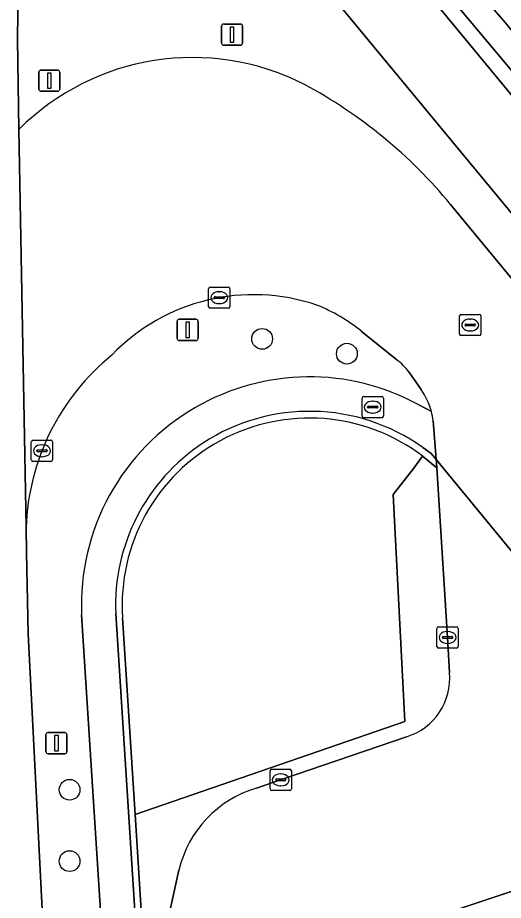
# Model space of a CAD drawing. Extents: x 155018 to 156648, y 383979 to 385733.
# Drawn here: x 156013.89 to 156036.79, y 385205.8 to 385247.4 of the extents above; entities that cross this region are included whole.
import ezdxf

# ---------------------------------------------------------------- set-up
doc = ezdxf.new("R2010")
doc.units = 0
for name, color, linetype in [('IMGEO_Berm_groen', 7, 'Continuous'), ('IMGEO_Boom', 7, 'Continuous'), ('IMGEO_Fietspad_gesloten', 7, 'Continuous'), ('IMGEO_Gemengd_bos', 7, 'Continuous'), ('IMGEO_Groenvoorziening', 7, 'Continuous'), ('IMGEO_Kolk', 7, 'Continuous'), ('IMGEO_Lichtmast', 7, 'Continuous'), ('IMGEO_Rijbaan_lokaal_gesloten', 7, 'Continuous'), ('IMGEO_Rijbaan_lokaal_open', 7, 'Continuous'), ('IMGEO_Rijbaan_regionaal_gesloten', 7, 'Continuous'), ('IMGEO_Rioolput', 7, 'Continuous'), ('IMGEO_Verkeersbordpaal', 7, 'Continuous'), ('IMGEO_Voetpad_open', 7, 'Continuous')]:
    doc.layers.add(name, color=color, linetype=linetype)

msp = doc.modelspace()

# ---------------------------------------------------------------- linework, layer by layer
at = {"layer": 'IMGEO_Berm_groen'}
for points in [[(156014.052, 385260.201), (156013.888, 385246.368), (156013.943, 385242.128)], [(156102.546, 385188.598), (156077.76, 385201.237), (156073.183, 385203.997), (156068.77, 385207.699), (156064.755, 385211.524), (156060.823, 385216.091), (156052.553, 385226.326), (156042.069, 385239.075), (156026.166, 385258.048)], [(156026.511, 385256.663), (156061.779, 385213.971), (156064.786, 385210.637)], [(156064.494, 385205.821), (156062.35, 385208.067), (156059.041, 385211.757), (156023.23, 385255.044), (156021.958, 385256.389)], [(156034.301, 385238.598), (156056.919, 385211.216)], [(156031.766, 385231.28), (156030.09, 385232.628)], [(156032.905, 385229.872), (156032.334, 385230.704)], [(156032.804, 385229.155), (156033.392, 385228.842)], [(156032.982, 385226.735), (156033.653, 385226.189), (156033.639, 385226.417), (156033.625, 385226.577), (156033.388, 385226.865), (156032.989, 385227.147)], [(156014.284, 385223.373), (156014.305, 385222.197), (156014.385, 385218.361), (156016.2, 385182.508)], [(156024.506, 385144.679), (156023.96, 385148.583), (156023.572, 385152.906), (156019.87, 385186.586), (156019.621, 385189.721), (156018.796, 385189.647), (156016.906, 385219.253)], [(156018.51, 385219.325), (156020.276, 385191.792), (156020.404, 385189.791), (156020.691, 385189.817), (156020.561, 385191.889), (156020.267, 385196.573), (156020.022, 385200.478), (156019.969, 385201.332), (156019.423, 385209.853)], [(156019.423, 385209.853), (156018.829, 385219.123)]]:
    msp.add_lwpolyline(points, dxfattribs=at)
for centre, radius, start, end in [((156022.135, 385233.947), 11.578, 62.8856, 135.0374), ((156016.418, 385223.832), 23.192, 39.5455, 61.7011), ((156025.014, 385225.074), 9.273, 71.2744, 136.1075), ((156024.866, 385226.106), 8.357, 51.3042, 68.037), ((156025.251, 385222.985), 10.974, 129.0869, 177.9749), ((156029.784, 385228.757), 3.208, 37.356, 51.8426), ((156027.65, 385219.737), 10.736, 61.3095, 120.0508), ((156030.441, 385228.077), 3.048, 14.534, 36.077), ((156027.632, 385219.726), 10.737, 119.9379, 182.5247), ((156027.653, 385219.637), 9.212, 54.6052, 123.1185), ((156027.645, 385219.696), 8.834, 52.8292, 183.7167), ((156027.683, 385219.695), 9.18, 123.4697, 182.3092)]:
    msp.add_arc(centre, radius, start, end, dxfattribs=at)
at = {"layer": 'IMGEO_Boom'}
for centre in [(156025.415, 385232.264), (156029.409, 385231.565), (156016.338, 385211.014), (156016.337, 385207.649)]:
    msp.add_circle(centre, 0.489, dxfattribs=at)
at = {"layer": 'IMGEO_Fietspad_gesloten'}
for points in [[(156064.786, 385210.637), (156061.779, 385213.971), (156026.511, 385256.663)], [(156021.958, 385256.389), (156023.23, 385255.044), (156059.041, 385211.757), (156062.35, 385208.067), (156064.494, 385205.821)]]:
    msp.add_lwpolyline(points, dxfattribs=at)
at = {"layer": 'IMGEO_Gemengd_bos'}
msp.add_lwpolyline([(156030.003, 385255.014), (156036.796, 385247.271), (156051.061, 385229.962), (156063.426, 385215.728)], dxfattribs=at)
at = {"layer": 'IMGEO_Groenvoorziening'}
msp.add_lwpolyline([(156063.426, 385215.728), (156051.061, 385229.962), (156036.796, 385247.271), (156030.003, 385255.014), (156026.166, 385258.048), (156042.069, 385239.075), (156052.553, 385226.326), (156060.823, 385216.091), (156064.755, 385211.524), (156068.77, 385207.699), (156073.183, 385203.997), (156077.76, 385201.237), (156102.546, 385188.598), (156107.892, 385185.684), (156114.423, 385181.538), (156120.386, 385177.115), (156127.596, 385171.103), (156135.692, 385163.651), (156142.859, 385156.004), (156148.772, 385149.451), (156150.151, 385147.922)], dxfattribs=at)
at = {"layer": 'IMGEO_Kolk'}
for p, q in [((156022.892, 385233.778), (156022.892, 385234.63)), ((156022.967, 385234.704), (156023.819, 385234.704)), ((156023.38, 385234.484), (156023.405, 385234.484)), ((156023.893, 385234.63), (156023.893, 385233.778)), ((156023.151, 385234.198), (156023.151, 385234.21)), ((156023.589, 385234.161), (156023.191, 385234.161)), ((156023.194, 385234.247), (156023.592, 385234.247)), ((156023.635, 385234.21), (156023.635, 385234.198)), ((156023.819, 385233.704), (156022.967, 385233.704)), ((156023.403, 385233.924), (156023.378, 385233.924)), ((156014.533, 385226.564), (156014.533, 385227.416)), ((156014.608, 385227.49), (156015.46, 385227.49)), ((156015.534, 385227.416), (156015.534, 385226.564)), ((156014.792, 385226.984), (156014.792, 385226.996)), ((156014.835, 385227.033), (156015.233, 385227.033)), ((156015.021, 385227.27), (156015.046, 385227.27)), ((156015.276, 385226.996), (156015.276, 385226.984)), ((156015.23, 385226.947), (156014.832, 385226.947)), ((156015.044, 385226.71), (156015.019, 385226.71)), ((156015.46, 385226.49), (156014.608, 385226.49)), ((156033.731, 385218.691), (156034.583, 385218.691)), ((156033.656, 385217.765), (156033.656, 385218.617)), ((156034.144, 385218.471), (156034.169, 385218.471)), ((156034.657, 385218.617), (156034.657, 385217.765)), ((156033.915, 385218.185), (156033.915, 385218.197)), ((156034.353, 385218.148), (156033.955, 385218.148)), ((156033.958, 385218.234), (156034.356, 385218.234)), ((156034.167, 385217.911), (156034.142, 385217.911)), ((156034.399, 385218.197), (156034.399, 385218.185)), ((156034.583, 385217.691), (156033.731, 385217.691)), ((156025.79, 385211.053), (156025.79, 385211.905)), ((156025.865, 385211.979), (156026.717, 385211.979)), ((156026.278, 385211.759), (156026.303, 385211.759)), ((156026.791, 385211.905), (156026.791, 385211.053)), ((156026.049, 385211.473), (156026.049, 385211.485)), ((156026.487, 385211.436), (156026.089, 385211.436)), ((156026.092, 385211.522), (156026.49, 385211.522)), ((156026.301, 385211.199), (156026.276, 385211.199)), ((156026.533, 385211.485), (156026.533, 385211.473)), ((156026.717, 385210.979), (156025.865, 385210.979))]:
    msp.add_line(p, q, dxfattribs=at)
for points in [[(156022.892, 385233.778), (156022.892, 385234.63)], [(156022.967, 385234.704), (156023.819, 385234.704)], [(156023.893, 385234.63), (156023.893, 385233.778)], [(156023.819, 385233.704), (156022.967, 385233.704)], [(156014.533, 385226.564), (156014.533, 385227.416)], [(156014.608, 385227.49), (156015.46, 385227.49)], [(156015.534, 385227.416), (156015.534, 385226.564)], [(156015.46, 385226.49), (156014.608, 385226.49)], [(156033.731, 385218.691), (156034.583, 385218.691)], [(156033.656, 385217.765), (156033.656, 385218.617)], [(156034.657, 385218.617), (156034.657, 385217.765)], [(156034.583, 385217.691), (156033.731, 385217.691)], [(156025.79, 385211.053), (156025.79, 385211.905)], [(156025.865, 385211.979), (156026.717, 385211.979)], [(156026.791, 385211.905), (156026.791, 385211.053)], [(156026.717, 385210.979), (156025.865, 385210.979)]]:
    msp.add_lwpolyline(points, dxfattribs=at)
for centre, radius, start, end in [((156022.969, 385234.628), 0.0765, 91.552, 178.448), ((156022.969, 385234.628), 0.0765, 91.552, 178.448), ((156023.817, 385234.628), 0.0765, 1.552, 88.448), ((156023.817, 385234.628), 0.0765, 1.552, 88.448), ((156023.191, 385234.207), 0.0403, 85.8775, 175.7526), ((156023.188, 385234.197), 0.0366, 178.938, 274.7102), ((156023.592, 385234.204), 0.043, 264.8664, 352.4533), ((156023.596, 385234.209), 0.0386, 1.7309, 96.639), ((156022.969, 385233.78), 0.0765, 181.552, 268.448), ((156022.969, 385233.78), 0.0765, 181.552, 268.448), ((156023.817, 385233.78), 0.0765, 271.552, 358.448), ((156023.817, 385233.78), 0.0765, 271.552, 358.448), ((156014.61, 385227.414), 0.0765, 91.552, 178.448), ((156014.61, 385227.414), 0.0765, 91.552, 178.448), ((156015.458, 385227.414), 0.0765, 1.552, 88.448), ((156015.458, 385227.414), 0.0765, 1.552, 88.448), ((156014.832, 385226.993), 0.0403, 85.8775, 175.7526), ((156015.237, 385226.995), 0.0386, 1.7309, 96.639), ((156014.829, 385226.983), 0.0366, 178.938, 274.7102), ((156015.233, 385226.99), 0.043, 264.8664, 352.4533), ((156014.61, 385226.566), 0.0765, 181.552, 268.448), ((156014.61, 385226.566), 0.0765, 181.552, 268.448), ((156015.458, 385226.566), 0.0765, 271.552, 358.448), ((156015.458, 385226.566), 0.0765, 271.552, 358.448), ((156033.733, 385218.615), 0.0765, 91.552, 178.448), ((156033.733, 385218.615), 0.0765, 91.552, 178.448), ((156034.581, 385218.615), 0.0765, 1.552, 88.448), ((156034.581, 385218.615), 0.0765, 1.552, 88.448), ((156033.955, 385218.194), 0.0403, 85.8775, 175.7526), ((156033.952, 385218.184), 0.0366, 178.938, 274.7102), ((156034.356, 385218.191), 0.043, 264.8664, 352.4533), ((156034.36, 385218.196), 0.0386, 1.7309, 96.639), ((156033.733, 385217.767), 0.0765, 181.552, 268.448), ((156033.733, 385217.767), 0.0765, 181.552, 268.448), ((156034.581, 385217.767), 0.0765, 271.552, 358.448), ((156034.581, 385217.767), 0.0765, 271.552, 358.448), ((156025.867, 385211.903), 0.0765, 91.552, 178.448), ((156025.867, 385211.903), 0.0765, 91.552, 178.448), ((156026.715, 385211.903), 0.0765, 1.552, 88.448), ((156026.715, 385211.903), 0.0765, 1.552, 88.448), ((156026.089, 385211.482), 0.0403, 85.8775, 175.7526), ((156026.086, 385211.472), 0.0366, 178.938, 274.7102), ((156026.49, 385211.479), 0.043, 264.8664, 352.4533), ((156026.494, 385211.484), 0.0386, 1.7309, 96.639), ((156025.867, 385211.055), 0.0765, 181.552, 268.448), ((156025.867, 385211.055), 0.0765, 181.552, 268.448), ((156026.715, 385211.055), 0.0765, 271.552, 358.448), ((156026.715, 385211.055), 0.0765, 271.552, 358.448)]:
    msp.add_arc(centre, radius, start, end, dxfattribs=at)
for centre, major_axis, ratio, start_param, end_param in [((156023.379, 385234.204), (-0.387, 0.002), 0.722429, 4.712389, 7.853982), ((156023.404, 385234.204), (-0.39, 0.002), 0.717154, 1.570796, 4.712389), ((156015.02, 385226.99), (-0.387, 0.002), 0.722429, 4.712389, 7.853982), ((156015.045, 385226.99), (-0.39, 0.002), 0.717154, 1.570796, 4.712389), ((156034.143, 385218.191), (-0.387, 0.002), 0.722429, 4.712389, 7.853982), ((156034.168, 385218.191), (-0.39, 0.002), 0.717154, 1.570796, 4.712389), ((156026.277, 385211.479), (-0.387, 0.002), 0.722429, 4.712389, 7.853982), ((156026.302, 385211.479), (-0.39, 0.002), 0.717154, 1.570796, 4.712389)]:
    msp.add_ellipse(centre, major_axis=major_axis, ratio=ratio, start_param=start_param, end_param=end_param, dxfattribs=at)
at = {"layer": 'IMGEO_Lichtmast'}
for p, q in [((156023.501, 385246.203), (156023.501, 385247.003)), ((156023.501, 385247.003), (156023.501, 385246.203)), ((156023.601, 385247.103), (156024.391, 385247.103)), ((156024.391, 385247.103), (156023.601, 385247.103)), ((156024.491, 385247.003), (156024.491, 385246.203)), ((156024.491, 385246.203), (156024.491, 385247.003)), ((156024.391, 385246.103), (156023.601, 385246.103)), ((156023.601, 385246.103), (156024.391, 385246.103)), ((156014.984, 385244.933), (156015.774, 385244.933)), ((156015.774, 385244.933), (156014.984, 385244.933)), ((156014.884, 385244.033), (156014.884, 385244.833)), ((156014.884, 385244.833), (156014.884, 385244.033)), ((156015.874, 385244.833), (156015.874, 385244.033)), ((156015.874, 385244.033), (156015.874, 385244.833)), ((156015.774, 385243.933), (156014.984, 385243.933)), ((156014.984, 385243.933), (156015.774, 385243.933)), ((156015.322, 385213.71), (156016.112, 385213.71)), ((156016.112, 385213.71), (156015.322, 385213.71)), ((156015.222, 385212.81), (156015.222, 385213.61)), ((156015.222, 385213.61), (156015.222, 385212.81)), ((156016.212, 385213.61), (156016.212, 385212.81)), ((156016.212, 385212.81), (156016.212, 385213.61)), ((156016.112, 385212.71), (156015.322, 385212.71)), ((156015.322, 385212.71), (156016.112, 385212.71))]:
    msp.add_line(p, q, dxfattribs=at)
for points in [[(156023.921, 385246.978), (156024.071, 385246.978), (156024.071, 385246.228), (156023.921, 385246.228), (156023.921, 385246.978)], [(156015.304, 385244.808), (156015.454, 385244.808), (156015.454, 385244.058), (156015.304, 385244.058), (156015.304, 385244.808)], [(156015.642, 385213.585), (156015.792, 385213.585), (156015.792, 385212.835), (156015.642, 385212.835), (156015.642, 385213.585)]]:
    msp.add_lwpolyline(points, dxfattribs=at)
for centre, start, end in [((156023.601, 385247.003), 90, 180), ((156023.601, 385247.003), 90, 180), ((156024.391, 385247.003), 0, 90), ((156024.391, 385247.003), 360, 90), ((156023.601, 385246.203), 180, 270), ((156023.601, 385246.203), 180, 270), ((156024.391, 385246.203), 270, 0), ((156024.391, 385246.203), 270, 0), ((156014.984, 385244.833), 90, 180), ((156014.984, 385244.833), 90, 180), ((156015.774, 385244.833), 0, 90), ((156015.774, 385244.833), 360, 90), ((156014.984, 385244.033), 180, 270), ((156014.984, 385244.033), 180, 270), ((156015.774, 385244.033), 270, 0), ((156015.774, 385244.033), 270, 0), ((156015.322, 385213.61), 90, 180), ((156015.322, 385213.61), 90, 180), ((156016.112, 385213.61), 0, 90), ((156016.112, 385213.61), 360, 90), ((156015.322, 385212.81), 180, 270), ((156015.322, 385212.81), 180, 270), ((156016.112, 385212.81), 270, 0), ((156016.112, 385212.81), 270, 0)]:
    msp.add_arc(centre, 0.1, start, end, dxfattribs=at)
at = {"layer": 'IMGEO_Rijbaan_lokaal_gesloten'}
for points in [[(156013.943, 385242.128), (156014.284, 385223.373)], [(156056.919, 385211.216), (156034.301, 385238.598)], [(156030.09, 385232.628), (156031.766, 385231.28)], [(156032.334, 385230.704), (156032.905, 385229.872)], [(156033.47, 385228.403), (156033.625, 385226.577), (156042.491, 385215.791), (156042.466, 385215.888), (156042.326, 385216.419), (156042.252, 385216.865), (156041.577, 385219.861), (156040.991, 385222.464)]]:
    msp.add_lwpolyline(points, dxfattribs=at)
msp.add_lwpolyline([(156050.003, 385198.603), (156049.295, 385200.737), (156049.033, 385201.527), (156046.391, 385209.315), (156020.72, 385200.712), (156020.977, 385196.617), (156023.475, 385189.691), (156023.505, 385189.608)], close=True, dxfattribs=at)
for centre, radius, start, end in [((156022.135, 385233.947), 11.578, 62.8856, 135.0374), ((156016.418, 385223.832), 23.192, 39.5455, 61.7011), ((156025.014, 385225.074), 9.273, 71.2744, 136.1075), ((156024.866, 385226.106), 8.357, 51.3042, 68.037), ((156025.251, 385222.985), 10.974, 129.0869, 177.9749), ((156029.784, 385228.757), 3.208, 37.356, 51.8426), ((156030.441, 385228.077), 3.048, 14.534, 36.077), ((156030.429, 385228.089), 3.057, 5.8933, 14.2566)]:
    msp.add_arc(centre, radius, start, end, dxfattribs=at)
at = {"layer": 'IMGEO_Rijbaan_lokaal_open'}
for points in [[(156042.491, 385215.791), (156033.625, 385226.577), (156033.639, 385226.417), (156033.653, 385226.189), (156034.157, 385218.191), (156034.251, 385216.538)], [(156032.224, 385213.509), (156026.324, 385211.491), (156025.155, 385211.09)], [(156020.636, 385202.035), (156020.72, 385200.712), (156046.391, 385209.315), (156046.148, 385210.031), (156043.845, 385212.803)], [(156021.493, 385207.225), (156020.836, 385204.282)]]:
    msp.add_lwpolyline(points, dxfattribs=at)
for centre, radius, start, end in [((156031.364, 385216.277), 2.898, 287.2531, 5.1662), ((156026.646, 385206.01), 5.294, 106.3574, 166.7323)]:
    msp.add_arc(centre, radius, start, end, dxfattribs=at)
at = {"layer": 'IMGEO_Rijbaan_regionaal_gesloten'}
msp.add_lwpolyline([(156016.2, 385182.508), (156014.385, 385218.361), (156014.305, 385222.197), (156014.284, 385223.373), (156013.943, 385242.128), (156013.888, 385246.368), (156014.052, 385260.201)], dxfattribs=at)
at = {"layer": 'IMGEO_Rioolput'}
for p, q in [((156034.722, 385232.491), (156034.722, 385233.343)), ((156034.797, 385233.417), (156035.649, 385233.417)), ((156035.723, 385233.343), (156035.723, 385232.491)), ((156034.981, 385232.911), (156034.981, 385232.923)), ((156035.419, 385232.874), (156035.021, 385232.874)), ((156035.024, 385232.96), (156035.422, 385232.96)), ((156035.21, 385233.197), (156035.235, 385233.197)), ((156035.465, 385232.923), (156035.465, 385232.911)), ((156035.649, 385232.417), (156034.797, 385232.417)), ((156035.233, 385232.637), (156035.208, 385232.637)), ((156030.203, 385229.549), (156031.055, 385229.549)), ((156030.128, 385228.623), (156030.128, 385229.475)), ((156030.43, 385229.092), (156030.828, 385229.092)), ((156030.616, 385229.329), (156030.641, 385229.329)), ((156031.129, 385229.475), (156031.129, 385228.623)), ((156030.387, 385229.043), (156030.387, 385229.055)), ((156030.825, 385229.006), (156030.427, 385229.006)), ((156030.639, 385228.769), (156030.614, 385228.769)), ((156030.871, 385229.055), (156030.871, 385229.043)), ((156031.055, 385228.549), (156030.203, 385228.549))]:
    msp.add_line(p, q, dxfattribs=at)
for points in [[(156034.722, 385232.491), (156034.722, 385233.343)], [(156034.797, 385233.417), (156035.649, 385233.417)], [(156035.723, 385233.343), (156035.723, 385232.491)], [(156035.649, 385232.417), (156034.797, 385232.417)], [(156030.203, 385229.549), (156031.055, 385229.549)], [(156030.128, 385228.623), (156030.128, 385229.475)], [(156031.129, 385229.475), (156031.129, 385228.623)], [(156031.055, 385228.549), (156030.203, 385228.549)]]:
    msp.add_lwpolyline(points, dxfattribs=at)
for centre, radius, start, end in [((156034.799, 385233.341), 0.0765, 91.552, 178.448), ((156034.799, 385233.341), 0.0765, 91.552, 178.448), ((156035.647, 385233.341), 0.0765, 1.552, 88.448), ((156035.647, 385233.341), 0.0765, 1.552, 88.448), ((156035.021, 385232.92), 0.0403, 85.8775, 175.7526), ((156035.018, 385232.91), 0.0366, 178.938, 274.7102), ((156035.422, 385232.917), 0.043, 264.8664, 352.4533), ((156035.426, 385232.922), 0.0386, 1.7309, 96.639), ((156034.799, 385232.493), 0.0765, 181.552, 268.448), ((156034.799, 385232.493), 0.0765, 181.552, 268.448), ((156035.647, 385232.493), 0.0765, 271.552, 358.448), ((156035.647, 385232.493), 0.0765, 271.552, 358.448), ((156030.205, 385229.473), 0.0765, 91.552, 178.448), ((156030.205, 385229.473), 0.0765, 91.552, 178.448), ((156031.053, 385229.473), 0.0765, 1.552, 88.448), ((156031.053, 385229.473), 0.0765, 1.552, 88.448), ((156030.427, 385229.052), 0.0403, 85.8775, 175.7526), ((156030.832, 385229.054), 0.0386, 1.7309, 96.639), ((156030.424, 385229.042), 0.0366, 178.938, 274.7102), ((156030.828, 385229.049), 0.043, 264.8664, 352.4533), ((156030.205, 385228.625), 0.0765, 181.552, 268.448), ((156030.205, 385228.625), 0.0765, 181.552, 268.448), ((156031.053, 385228.625), 0.0765, 271.552, 358.448), ((156031.053, 385228.625), 0.0765, 271.552, 358.448)]:
    msp.add_arc(centre, radius, start, end, dxfattribs=at)
for centre, major_axis, ratio, start_param, end_param in [((156035.209, 385232.917), (-0.387, 0.002), 0.722429, 4.712389, 7.853982), ((156035.234, 385232.917), (-0.39, 0.002), 0.717154, 1.570796, 4.712389), ((156030.615, 385229.049), (-0.387, 0.002), 0.722429, 4.712389, 7.853982), ((156030.64, 385229.049), (-0.39, 0.002), 0.717154, 1.570796, 4.712389)]:
    msp.add_ellipse(centre, major_axis=major_axis, ratio=ratio, start_param=start_param, end_param=end_param, dxfattribs=at)
at = {"layer": 'IMGEO_Verkeersbordpaal'}
for p, q in [((156021.406, 385232.287), (156021.406, 385233.087)), ((156021.406, 385233.087), (156021.406, 385232.287)), ((156021.506, 385233.187), (156022.296, 385233.187)), ((156022.296, 385233.187), (156021.506, 385233.187)), ((156022.396, 385233.087), (156022.396, 385232.287)), ((156022.396, 385232.287), (156022.396, 385233.087)), ((156022.296, 385232.187), (156021.506, 385232.187)), ((156021.506, 385232.187), (156022.296, 385232.187))]:
    msp.add_line(p, q, dxfattribs=at)
msp.add_lwpolyline([(156021.826, 385233.062), (156021.976, 385233.062), (156021.976, 385232.312), (156021.826, 385232.312), (156021.826, 385233.062)], dxfattribs=at)
for centre, start, end in [((156021.506, 385233.087), 90, 180), ((156021.506, 385233.087), 90, 180), ((156022.296, 385233.087), 0, 90), ((156022.296, 385233.087), 360, 90), ((156021.506, 385232.287), 180, 270), ((156021.506, 385232.287), 180, 270), ((156022.296, 385232.287), 270, 0), ((156022.296, 385232.287), 270, 0)]:
    msp.add_arc(centre, 0.1, start, end, dxfattribs=at)
at = {"layer": 'IMGEO_Voetpad_open'}
for points in [[(156033.392, 385228.842), (156032.804, 385229.155)], [(156032.989, 385227.147), (156033.388, 385226.865), (156033.625, 385226.577), (156033.47, 385228.403)], [(156033.653, 385226.189), (156032.982, 385226.735), (156032.559, 385226.177), (156031.585, 385224.925), (156032.146, 385214.227), (156019.423, 385209.853), (156019.969, 385201.332), (156020.022, 385200.478), (156020.267, 385196.573), (156020.977, 385196.617), (156020.72, 385200.712), (156020.636, 385202.035)], [(156031.585, 385224.925), (156032.559, 385226.177), (156032.982, 385226.735)], [(156034.251, 385216.538), (156034.157, 385218.191), (156033.653, 385226.189)], [(156018.829, 385219.123), (156019.423, 385209.853), (156032.146, 385214.227), (156031.585, 385224.925)], [(156016.906, 385219.253), (156018.796, 385189.647), (156019.621, 385189.721), (156020.404, 385189.791), (156020.276, 385191.792), (156018.51, 385219.325)], [(156025.155, 385211.09), (156026.324, 385211.491), (156032.224, 385213.509)], [(156020.836, 385204.282), (156021.493, 385207.225)]]:
    msp.add_lwpolyline(points, dxfattribs=at)
for centre, radius, start, end in [((156027.65, 385219.737), 10.736, 61.3095, 120.0508), ((156027.632, 385219.726), 10.737, 119.9379, 182.5247), ((156027.653, 385219.637), 9.212, 54.6052, 123.1185), ((156030.429, 385228.089), 3.057, 5.8933, 14.2566), ((156027.645, 385219.696), 8.834, 52.8292, 183.7167), ((156027.683, 385219.695), 9.18, 123.4697, 182.3092), ((156031.364, 385216.277), 2.898, 287.2531, 5.1662), ((156026.646, 385206.01), 5.294, 106.3574, 166.7323)]:
    msp.add_arc(centre, radius, start, end, dxfattribs=at)

doc.saveas('drawing.dxf')
